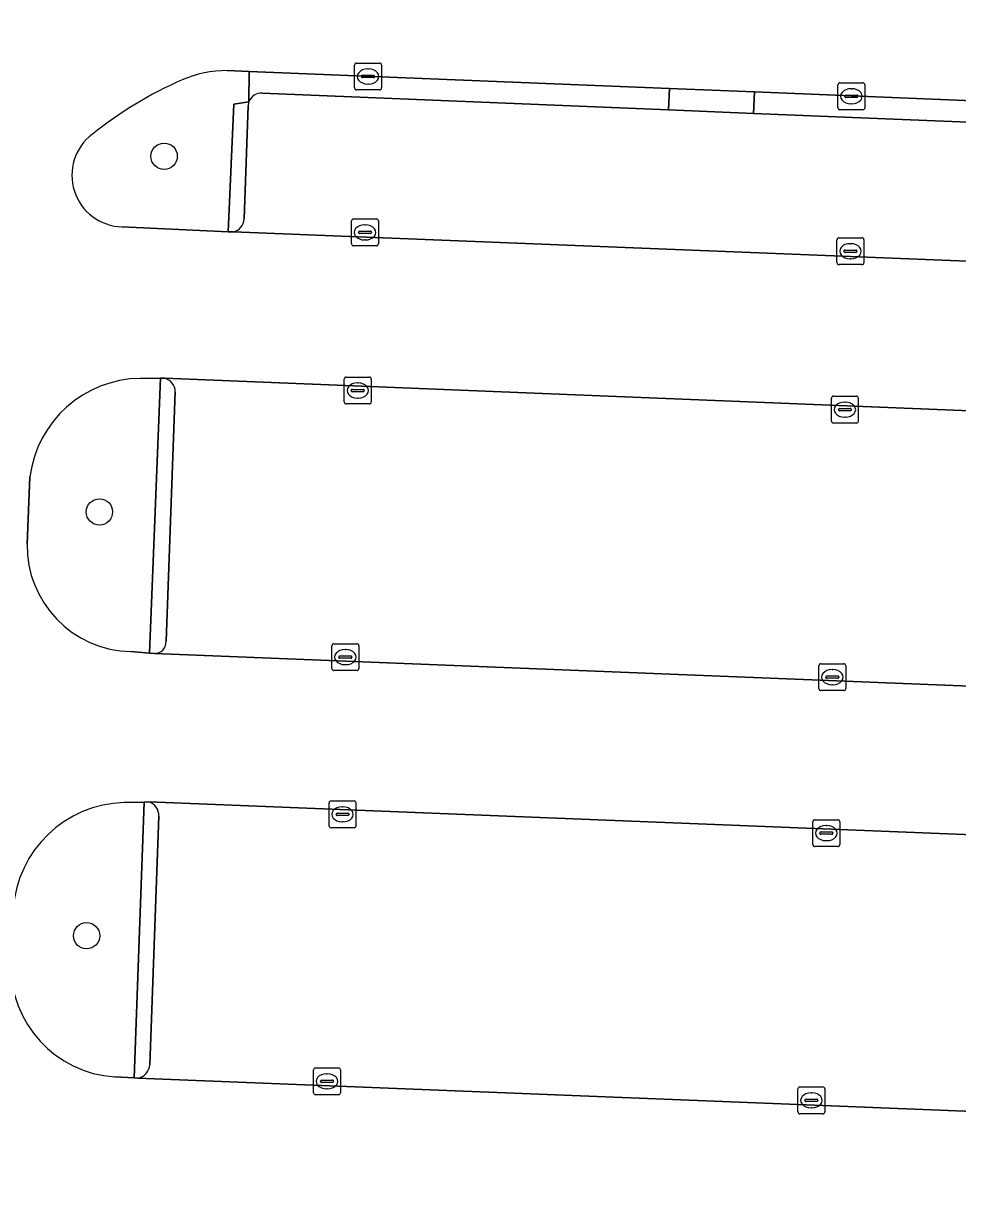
# Model space of a CAD drawing. Extents: x 160888 to 161385, y 386490 to 386908.
# Drawn here: x 160965.4 to 161000.12, y 386793.46 to 386837.06 of the extents above; entities that cross this region are included whole.
import ezdxf

# ---------------------------------------------------------------- set-up
doc = ezdxf.new("R2010")
doc.units = 0
for name, color, linetype in [('IMGEO_Boom', 7, 'Continuous'), ('IMGEO_Groenvoorziening', 7, 'Continuous'), ('IMGEO_Haag', 7, 'Continuous'), ('IMGEO_Kolk', 7, 'Continuous'), ('IMGEO_Parkeervlak_open', 7, 'Continuous'), ('IMGEO_Rijbaan_lokaal_open', 7, 'Continuous'), ('IMGEO_Verkeerseiland_open', 7, 'Continuous')]:
    doc.layers.add(name, color=color, linetype=linetype)

msp = doc.modelspace()

# ---------------------------------------------------------------- linework, layer by layer
at = {"layer": 'IMGEO_Boom'}
for centre in [(160970.631, 386832.124), (160968.227, 386818.902), (160967.749, 386803.151)]:
    msp.add_circle(centre, 0.489, dxfattribs=at)
at = {"layer": 'IMGEO_Groenvoorziening'}
for points in [[(160973.785, 386834.151), (160973.797, 386835.273), (160972.979, 386835.307)], [(160974.277, 386834.465), (160989.38, 386833.847), (160989.412, 386834.64), (160973.797, 386835.273), (160973.785, 386834.151)], [(160969.071, 386829.498), (160973.007, 386829.32), (160973.222, 386834.056), (160973.785, 386834.151)], [(160969.399, 386813.711), (160970.089, 386813.653), (160970.496, 386823.872)], [(160970.496, 386823.872), (160969.736, 386823.868)], [(160965.642, 386820.209), (160965.536, 386817.714)], [(160968.795, 386797.902), (160969.517, 386797.865), (160969.887, 386808.121)], [(160969.887, 386808.121), (160969.147, 386808.103)]]:
    msp.add_lwpolyline(points, dxfattribs=at)
msp.add_lwpolyline([(161007.571, 386833.103), (161007.617, 386833.902), (160992.572, 386834.512), (160992.533, 386833.718)], close=True, dxfattribs=at)
for centre, radius, start, end in [((160972.949, 386831.257), 4.05, 89.5741, 113.9653), ((160976.971, 386821.81), 14.317, 113.3168, 128.9784), ((160974.243, 386833.976), 0.491, 86.0382, 159.0548), ((160969.117, 386831.412), 1.914, 127.0155, 268.6115), ((160969.807, 386819.669), 4.2, 90.9674, 172.6099), ((160969.483, 386817.658), 3.948, 179.1824, 268.7783), ((160969.275, 386803.84), 4.265, 91.7246, 175.8943), ((160969.079, 386802.051), 4.159, 179.2146, 266.0795)]:
    msp.add_arc(centre, radius, start, end, dxfattribs=at)
at = {"layer": 'IMGEO_Haag'}
msp.add_lwpolyline([(160974.277, 386834.465), (160989.38, 386833.847), (160989.412, 386834.64), (160973.797, 386835.273), (160973.785, 386834.151)], dxfattribs=at)
msp.add_lwpolyline([(161007.571, 386833.103), (161007.617, 386833.902), (160992.572, 386834.512), (160992.533, 386833.718)], close=True, dxfattribs=at)
msp.add_arc((160974.243, 386833.976), 0.491, 86.0382, 159.0548, dxfattribs=at)
at = {"layer": 'IMGEO_Kolk'}
for p, q in [((160977.71, 386834.662), (160977.71, 386835.514)), ((160977.785, 386835.588), (160978.637, 386835.588)), ((160978.711, 386835.514), (160978.711, 386834.662)), ((160977.969, 386835.082), (160977.969, 386835.094)), ((160978.407, 386835.045), (160978.009, 386835.045)), ((160978.012, 386835.131), (160978.41, 386835.131)), ((160978.198, 386835.368), (160978.223, 386835.368)), ((160978.453, 386835.094), (160978.453, 386835.082)), ((160978.637, 386834.588), (160977.785, 386834.588)), ((160978.221, 386834.808), (160978.196, 386834.808)), ((160995.673, 386833.928), (160995.673, 386834.78)), ((160995.748, 386834.854), (160996.6, 386834.854)), ((160996.161, 386834.634), (160996.186, 386834.634)), ((160996.674, 386834.78), (160996.674, 386833.928)), ((160995.932, 386834.348), (160995.932, 386834.36)), ((160996.37, 386834.311), (160995.972, 386834.311)), ((160995.975, 386834.397), (160996.373, 386834.397)), ((160996.416, 386834.36), (160996.416, 386834.348)), ((160996.6, 386833.854), (160995.748, 386833.854)), ((160996.184, 386834.074), (160996.159, 386834.074)), ((160977.671, 386829.792), (160978.523, 386829.792)), ((160977.596, 386828.866), (160977.596, 386829.718)), ((160977.898, 386829.335), (160978.296, 386829.335)), ((160978.084, 386829.572), (160978.109, 386829.572)), ((160978.597, 386829.718), (160978.597, 386828.866)), ((160977.855, 386829.286), (160977.855, 386829.298)), ((160978.293, 386829.249), (160977.895, 386829.249)), ((160978.107, 386829.012), (160978.082, 386829.012)), ((160978.339, 386829.298), (160978.339, 386829.286)), ((160995.639, 386828.168), (160995.639, 386829.02)), ((160995.714, 386829.094), (160996.566, 386829.094)), ((160996.127, 386828.874), (160996.152, 386828.874)), ((160996.64, 386829.02), (160996.64, 386828.168)), ((160978.523, 386828.792), (160977.671, 386828.792)), ((160995.898, 386828.588), (160995.898, 386828.6)), ((160996.336, 386828.551), (160995.938, 386828.551)), ((160995.941, 386828.637), (160996.339, 386828.637)), ((160996.382, 386828.6), (160996.382, 386828.588)), ((160996.566, 386828.094), (160995.714, 386828.094)), ((160996.15, 386828.314), (160996.125, 386828.314)), ((160977.328, 386822.99), (160977.328, 386823.842)), ((160977.403, 386823.916), (160978.255, 386823.916)), ((160977.816, 386823.696), (160977.841, 386823.696)), ((160978.329, 386823.842), (160978.329, 386822.99)), ((160977.587, 386823.41), (160977.587, 386823.422)), ((160978.025, 386823.373), (160977.627, 386823.373)), ((160977.63, 386823.459), (160978.028, 386823.459)), ((160978.071, 386823.422), (160978.071, 386823.41)), ((160995.506, 386823.206), (160996.358, 386823.206)), ((160978.255, 386822.916), (160977.403, 386822.916)), ((160977.839, 386823.136), (160977.814, 386823.136)), ((160995.431, 386822.28), (160995.431, 386823.132)), ((160995.919, 386822.986), (160995.944, 386822.986)), ((160996.432, 386823.132), (160996.432, 386822.28)), ((160995.69, 386822.7), (160995.69, 386822.712)), ((160996.128, 386822.663), (160995.73, 386822.663)), ((160995.733, 386822.749), (160996.131, 386822.749)), ((160995.942, 386822.426), (160995.917, 386822.426)), ((160996.174, 386822.712), (160996.174, 386822.7)), ((160996.358, 386822.206), (160995.506, 386822.206)), ((160976.868, 386813.08), (160976.868, 386813.932)), ((160976.943, 386814.006), (160977.795, 386814.006)), ((160977.356, 386813.786), (160977.381, 386813.786)), ((160977.869, 386813.932), (160977.869, 386813.08)), ((160977.127, 386813.5), (160977.127, 386813.512)), ((160977.565, 386813.463), (160977.167, 386813.463)), ((160977.17, 386813.549), (160977.568, 386813.549)), ((160977.379, 386813.226), (160977.354, 386813.226)), ((160977.611, 386813.512), (160977.611, 386813.5)), ((160994.966, 386812.336), (160994.966, 386813.188)), ((160995.041, 386813.262), (160995.893, 386813.262)), ((160995.967, 386813.188), (160995.967, 386812.336)), ((160977.795, 386813.006), (160976.943, 386813.006)), ((160995.225, 386812.756), (160995.225, 386812.768)), ((160995.268, 386812.805), (160995.666, 386812.805)), ((160995.454, 386813.042), (160995.479, 386813.042)), ((160995.709, 386812.768), (160995.709, 386812.756)), ((160995.663, 386812.719), (160995.265, 386812.719)), ((160995.477, 386812.482), (160995.452, 386812.482)), ((160995.893, 386812.262), (160995.041, 386812.262)), ((160976.761, 386807.236), (160976.761, 386808.088)), ((160976.836, 386808.162), (160977.688, 386808.162)), ((160977.249, 386807.942), (160977.274, 386807.942)), ((160977.762, 386808.088), (160977.762, 386807.236)), ((160977.02, 386807.656), (160977.02, 386807.668)), ((160977.458, 386807.619), (160977.06, 386807.619)), ((160977.063, 386807.705), (160977.461, 386807.705)), ((160977.504, 386807.668), (160977.504, 386807.656)), ((160977.688, 386807.162), (160976.836, 386807.162)), ((160977.272, 386807.382), (160977.247, 386807.382)), ((160994.743, 386806.538), (160994.743, 386807.39)), ((160994.818, 386807.464), (160995.67, 386807.464)), ((160995.231, 386807.244), (160995.256, 386807.244)), ((160995.744, 386807.39), (160995.744, 386806.538)), ((160995.002, 386806.958), (160995.002, 386806.97)), ((160995.44, 386806.921), (160995.042, 386806.921)), ((160995.045, 386807.007), (160995.443, 386807.007)), ((160995.254, 386806.684), (160995.229, 386806.684)), ((160995.486, 386806.97), (160995.486, 386806.958)), ((160995.67, 386806.464), (160994.818, 386806.464)), ((160976.183, 386797.313), (160976.183, 386798.165)), ((160976.258, 386798.239), (160977.11, 386798.239)), ((160976.671, 386798.019), (160976.696, 386798.019)), ((160977.184, 386798.165), (160977.184, 386797.313)), ((160976.442, 386797.733), (160976.442, 386797.745)), ((160976.88, 386797.696), (160976.482, 386797.696)), ((160976.485, 386797.782), (160976.883, 386797.782)), ((160976.926, 386797.745), (160976.926, 386797.733)), ((160994.263, 386797.531), (160995.115, 386797.531)), ((160977.11, 386797.239), (160976.258, 386797.239)), ((160976.694, 386797.459), (160976.669, 386797.459)), ((160994.188, 386796.605), (160994.188, 386797.457)), ((160994.49, 386797.074), (160994.888, 386797.074)), ((160994.676, 386797.311), (160994.701, 386797.311)), ((160995.189, 386797.457), (160995.189, 386796.605)), ((160994.447, 386797.025), (160994.447, 386797.037)), ((160994.885, 386796.988), (160994.487, 386796.988)), ((160994.699, 386796.751), (160994.674, 386796.751)), ((160994.931, 386797.037), (160994.931, 386797.025)), ((160995.115, 386796.531), (160994.263, 386796.531))]:
    msp.add_line(p, q, dxfattribs=at)
for points in [[(160977.71, 386834.662), (160977.71, 386835.514)], [(160977.785, 386835.588), (160978.637, 386835.588)], [(160978.711, 386835.514), (160978.711, 386834.662)], [(160978.637, 386834.588), (160977.785, 386834.588)], [(160995.673, 386833.928), (160995.673, 386834.78)], [(160995.748, 386834.854), (160996.6, 386834.854)], [(160996.674, 386834.78), (160996.674, 386833.928)], [(160996.6, 386833.854), (160995.748, 386833.854)], [(160977.671, 386829.792), (160978.523, 386829.792)], [(160977.596, 386828.866), (160977.596, 386829.718)], [(160978.597, 386829.718), (160978.597, 386828.866)], [(160995.639, 386828.168), (160995.639, 386829.02)], [(160995.714, 386829.094), (160996.566, 386829.094)], [(160996.64, 386829.02), (160996.64, 386828.168)], [(160978.523, 386828.792), (160977.671, 386828.792)], [(160996.566, 386828.094), (160995.714, 386828.094)], [(160977.328, 386822.99), (160977.328, 386823.842)], [(160977.403, 386823.916), (160978.255, 386823.916)], [(160978.329, 386823.842), (160978.329, 386822.99)], [(160995.506, 386823.206), (160996.358, 386823.206)], [(160978.255, 386822.916), (160977.403, 386822.916)], [(160995.431, 386822.28), (160995.431, 386823.132)], [(160996.432, 386823.132), (160996.432, 386822.28)], [(160996.358, 386822.206), (160995.506, 386822.206)], [(160976.868, 386813.08), (160976.868, 386813.932)], [(160976.943, 386814.006), (160977.795, 386814.006)], [(160977.869, 386813.932), (160977.869, 386813.08)], [(160994.966, 386812.336), (160994.966, 386813.188)], [(160995.041, 386813.262), (160995.893, 386813.262)], [(160995.967, 386813.188), (160995.967, 386812.336)], [(160977.795, 386813.006), (160976.943, 386813.006)], [(160995.893, 386812.262), (160995.041, 386812.262)], [(160976.761, 386807.236), (160976.761, 386808.088)], [(160976.836, 386808.162), (160977.688, 386808.162)], [(160977.762, 386808.088), (160977.762, 386807.236)], [(160977.688, 386807.162), (160976.836, 386807.162)], [(160994.743, 386806.538), (160994.743, 386807.39)], [(160994.818, 386807.464), (160995.67, 386807.464)], [(160995.744, 386807.39), (160995.744, 386806.538)], [(160995.67, 386806.464), (160994.818, 386806.464)], [(160976.183, 386797.313), (160976.183, 386798.165)], [(160976.258, 386798.239), (160977.11, 386798.239)], [(160977.184, 386798.165), (160977.184, 386797.313)], [(160994.263, 386797.531), (160995.115, 386797.531)], [(160977.11, 386797.239), (160976.258, 386797.239)], [(160994.188, 386796.605), (160994.188, 386797.457)], [(160995.189, 386797.457), (160995.189, 386796.605)], [(160995.115, 386796.531), (160994.263, 386796.531)]]:
    msp.add_lwpolyline(points, dxfattribs=at)
for centre, radius, start, end in [((160977.787, 386835.512), 0.0765, 91.552, 178.448), ((160977.787, 386835.512), 0.0765, 91.552, 178.448), ((160978.635, 386835.512), 0.0765, 1.552, 88.448), ((160978.635, 386835.512), 0.0765, 1.552, 88.448), ((160978.009, 386835.091), 0.0403, 85.8775, 175.7526), ((160978.006, 386835.081), 0.0366, 178.938, 274.7102), ((160978.41, 386835.088), 0.043, 264.8664, 352.4533), ((160978.414, 386835.093), 0.0386, 1.7309, 96.639), ((160977.787, 386834.664), 0.0765, 181.552, 268.448), ((160977.787, 386834.664), 0.0765, 181.552, 268.448), ((160978.635, 386834.664), 0.0765, 271.552, 358.448), ((160978.635, 386834.664), 0.0765, 271.552, 358.448), ((160995.75, 386834.778), 0.0765, 91.552, 178.448), ((160995.75, 386834.778), 0.0765, 91.552, 178.448), ((160996.598, 386834.778), 0.0765, 1.552, 88.448), ((160996.598, 386834.778), 0.0765, 1.552, 88.448), ((160995.972, 386834.357), 0.0403, 85.8775, 175.7526), ((160995.969, 386834.347), 0.0366, 178.938, 274.7102), ((160996.373, 386834.354), 0.043, 264.8664, 352.4533), ((160996.377, 386834.359), 0.0386, 1.7309, 96.639), ((160995.75, 386833.93), 0.0765, 181.552, 268.448), ((160995.75, 386833.93), 0.0765, 181.552, 268.448), ((160996.598, 386833.93), 0.0765, 271.552, 358.448), ((160996.598, 386833.93), 0.0765, 271.552, 358.448), ((160977.673, 386829.716), 0.0765, 91.552, 178.448), ((160977.673, 386829.716), 0.0765, 91.552, 178.448), ((160978.521, 386829.716), 0.0765, 1.552, 88.448), ((160978.521, 386829.716), 0.0765, 1.552, 88.448), ((160977.895, 386829.295), 0.0403, 85.8775, 175.7526), ((160978.3, 386829.297), 0.0386, 1.7309, 96.639), ((160977.892, 386829.285), 0.0366, 178.938, 274.7102), ((160978.296, 386829.292), 0.043, 264.8664, 352.4533), ((160995.716, 386829.018), 0.0765, 91.552, 178.448), ((160995.716, 386829.018), 0.0765, 91.552, 178.448), ((160996.564, 386829.018), 0.0765, 1.552, 88.448), ((160996.564, 386829.018), 0.0765, 1.552, 88.448), ((160977.673, 386828.868), 0.0765, 181.552, 268.448), ((160977.673, 386828.868), 0.0765, 181.552, 268.448), ((160978.521, 386828.868), 0.0765, 271.552, 358.448), ((160978.521, 386828.868), 0.0765, 271.552, 358.448), ((160995.938, 386828.597), 0.0403, 85.8775, 175.7526), ((160995.935, 386828.587), 0.0366, 178.938, 274.7102), ((160996.339, 386828.594), 0.043, 264.8664, 352.4533), ((160996.343, 386828.599), 0.0386, 1.7309, 96.639), ((160995.716, 386828.17), 0.0765, 181.552, 268.448), ((160995.716, 386828.17), 0.0765, 181.552, 268.448), ((160996.564, 386828.17), 0.0765, 271.552, 358.448), ((160996.564, 386828.17), 0.0765, 271.552, 358.448), ((160977.405, 386823.84), 0.0765, 91.552, 178.448), ((160977.405, 386823.84), 0.0765, 91.552, 178.448), ((160978.253, 386823.84), 0.0765, 1.552, 88.448), ((160978.253, 386823.84), 0.0765, 1.552, 88.448), ((160977.627, 386823.419), 0.0403, 85.8775, 175.7526), ((160977.624, 386823.409), 0.0366, 178.938, 274.7102), ((160978.028, 386823.416), 0.043, 264.8664, 352.4533), ((160978.032, 386823.421), 0.0386, 1.7309, 96.639), ((160995.508, 386823.13), 0.0765, 91.552, 178.448), ((160995.508, 386823.13), 0.0765, 91.552, 178.448), ((160996.356, 386823.13), 0.0765, 1.552, 88.448), ((160996.356, 386823.13), 0.0765, 1.552, 88.448), ((160977.405, 386822.992), 0.0765, 181.552, 268.448), ((160977.405, 386822.992), 0.0765, 181.552, 268.448), ((160978.253, 386822.992), 0.0765, 271.552, 358.448), ((160978.253, 386822.992), 0.0765, 271.552, 358.448), ((160995.73, 386822.709), 0.0403, 85.8775, 175.7526), ((160995.727, 386822.699), 0.0366, 178.938, 274.7102), ((160996.131, 386822.706), 0.043, 264.8664, 352.4533), ((160996.135, 386822.711), 0.0386, 1.7309, 96.639), ((160995.508, 386822.282), 0.0765, 181.552, 268.448), ((160995.508, 386822.282), 0.0765, 181.552, 268.448), ((160996.356, 386822.282), 0.0765, 271.552, 358.448), ((160996.356, 386822.282), 0.0765, 271.552, 358.448), ((160976.945, 386813.93), 0.0765, 91.552, 178.448), ((160976.945, 386813.93), 0.0765, 91.552, 178.448), ((160977.793, 386813.93), 0.0765, 1.552, 88.448), ((160977.793, 386813.93), 0.0765, 1.552, 88.448), ((160977.167, 386813.509), 0.0403, 85.8775, 175.7526), ((160977.164, 386813.499), 0.0366, 178.938, 274.7102), ((160977.568, 386813.506), 0.043, 264.8664, 352.4533), ((160977.572, 386813.511), 0.0386, 1.7309, 96.639), ((160995.043, 386813.186), 0.0765, 91.552, 178.448), ((160995.043, 386813.186), 0.0765, 91.552, 178.448), ((160995.891, 386813.186), 0.0765, 1.552, 88.448), ((160995.891, 386813.186), 0.0765, 1.552, 88.448), ((160976.945, 386813.082), 0.0765, 181.552, 268.448), ((160976.945, 386813.082), 0.0765, 181.552, 268.448), ((160977.793, 386813.082), 0.0765, 271.552, 358.448), ((160977.793, 386813.082), 0.0765, 271.552, 358.448), ((160995.265, 386812.765), 0.0403, 85.8775, 175.7526), ((160995.262, 386812.755), 0.0366, 178.938, 274.7102), ((160995.666, 386812.762), 0.043, 264.8664, 352.4533), ((160995.67, 386812.767), 0.0386, 1.7309, 96.639), ((160995.043, 386812.338), 0.0765, 181.552, 268.448), ((160995.043, 386812.338), 0.0765, 181.552, 268.448), ((160995.891, 386812.338), 0.0765, 271.552, 358.448), ((160995.891, 386812.338), 0.0765, 271.552, 358.448), ((160976.838, 386808.086), 0.0765, 91.552, 178.448), ((160976.838, 386808.086), 0.0765, 91.552, 178.448), ((160977.686, 386808.086), 0.0765, 1.552, 88.448), ((160977.686, 386808.086), 0.0765, 1.552, 88.448), ((160977.06, 386807.665), 0.0403, 85.8775, 175.7526), ((160977.057, 386807.655), 0.0366, 178.938, 274.7102), ((160977.461, 386807.662), 0.043, 264.8664, 352.4533), ((160977.465, 386807.667), 0.0386, 1.7309, 96.639), ((160976.838, 386807.238), 0.0765, 181.552, 268.448), ((160976.838, 386807.238), 0.0765, 181.552, 268.448), ((160977.686, 386807.238), 0.0765, 271.552, 358.448), ((160977.686, 386807.238), 0.0765, 271.552, 358.448), ((160994.82, 386807.388), 0.0765, 91.552, 178.448), ((160994.82, 386807.388), 0.0765, 91.552, 178.448), ((160995.668, 386807.388), 0.0765, 1.552, 88.448), ((160995.668, 386807.388), 0.0765, 1.552, 88.448), ((160995.042, 386806.967), 0.0403, 85.8775, 175.7526), ((160995.039, 386806.957), 0.0366, 178.938, 274.7102), ((160995.443, 386806.964), 0.043, 264.8664, 352.4533), ((160995.447, 386806.969), 0.0386, 1.7309, 96.639), ((160994.82, 386806.54), 0.0765, 181.552, 268.448), ((160994.82, 386806.54), 0.0765, 181.552, 268.448), ((160995.668, 386806.54), 0.0765, 271.552, 358.448), ((160995.668, 386806.54), 0.0765, 271.552, 358.448), ((160976.26, 386798.163), 0.0765, 91.552, 178.448), ((160976.26, 386798.163), 0.0765, 91.552, 178.448), ((160977.108, 386798.163), 0.0765, 1.552, 88.448), ((160977.108, 386798.163), 0.0765, 1.552, 88.448), ((160976.482, 386797.742), 0.0403, 85.8775, 175.7526), ((160976.479, 386797.732), 0.0366, 178.938, 274.7102), ((160976.883, 386797.739), 0.043, 264.8664, 352.4533), ((160976.887, 386797.744), 0.0386, 1.7309, 96.639), ((160994.265, 386797.455), 0.0765, 91.552, 178.448), ((160994.265, 386797.455), 0.0765, 91.552, 178.448), ((160995.113, 386797.455), 0.0765, 1.552, 88.448), ((160995.113, 386797.455), 0.0765, 1.552, 88.448), ((160976.26, 386797.315), 0.0765, 181.552, 268.448), ((160976.26, 386797.315), 0.0765, 181.552, 268.448), ((160977.108, 386797.315), 0.0765, 271.552, 358.448), ((160977.108, 386797.315), 0.0765, 271.552, 358.448), ((160994.487, 386797.034), 0.0403, 85.8775, 175.7526), ((160994.892, 386797.036), 0.0386, 1.7309, 96.639), ((160994.265, 386796.607), 0.0765, 181.552, 268.448), ((160994.265, 386796.607), 0.0765, 181.552, 268.448), ((160994.484, 386797.024), 0.0366, 178.938, 274.7102), ((160994.888, 386797.031), 0.043, 264.8664, 352.4533), ((160995.113, 386796.607), 0.0765, 271.552, 358.448), ((160995.113, 386796.607), 0.0765, 271.552, 358.448)]:
    msp.add_arc(centre, radius, start, end, dxfattribs=at)
for centre, major_axis, ratio, start_param, end_param in [((160978.197, 386835.088), (-0.387, 0.002), 0.722429, 4.712389, 7.853982), ((160978.222, 386835.088), (-0.39, 0.002), 0.717154, 1.570796, 4.712389), ((160996.16, 386834.354), (-0.387, 0.002), 0.722429, 4.712389, 7.853982), ((160996.185, 386834.354), (-0.39, 0.002), 0.717154, 1.570796, 4.712389), ((160978.083, 386829.292), (-0.387, 0.002), 0.722429, 4.712389, 7.853982), ((160978.108, 386829.292), (-0.39, 0.002), 0.717154, 1.570796, 4.712389), ((160996.126, 386828.594), (-0.387, 0.002), 0.722429, 4.712389, 7.853982), ((160996.151, 386828.594), (-0.39, 0.002), 0.717154, 1.570796, 4.712389), ((160977.815, 386823.416), (-0.387, 0.002), 0.722429, 4.712389, 7.853982), ((160977.84, 386823.416), (-0.39, 0.002), 0.717154, 1.570796, 4.712389), ((160995.918, 386822.706), (-0.387, 0.002), 0.722429, 4.712389, 7.853982), ((160995.943, 386822.706), (-0.39, 0.002), 0.717154, 1.570796, 4.712389), ((160977.355, 386813.506), (-0.387, 0.002), 0.722429, 4.712389, 7.853982), ((160977.38, 386813.506), (-0.39, 0.002), 0.717154, 1.570796, 4.712389), ((160995.453, 386812.762), (-0.387, 0.002), 0.722429, 4.712389, 7.853982), ((160995.478, 386812.762), (-0.39, 0.002), 0.717154, 1.570796, 4.712389), ((160977.248, 386807.662), (-0.387, 0.002), 0.722429, 4.712389, 7.853982), ((160977.273, 386807.662), (-0.39, 0.002), 0.717154, 1.570796, 4.712389), ((160995.23, 386806.964), (-0.387, 0.002), 0.722429, 4.712389, 7.853982), ((160995.255, 386806.964), (-0.39, 0.002), 0.717154, 1.570796, 4.712389), ((160976.67, 386797.739), (-0.387, 0.002), 0.722429, 4.712389, 7.853982), ((160976.695, 386797.739), (-0.39, 0.002), 0.717154, 1.570796, 4.712389), ((160994.675, 386797.031), (-0.387, 0.002), 0.722429, 4.712389, 7.853982), ((160994.7, 386797.031), (-0.39, 0.002), 0.717154, 1.570796, 4.712389)]:
    msp.add_ellipse(centre, major_axis=major_axis, ratio=ratio, start_param=start_param, end_param=end_param, dxfattribs=at)
at = {"layer": 'IMGEO_Parkeervlak_open'}
for points in [[(161042.954, 386831.656), (161028.54, 386832.245), (161025.612, 386832.365), (161010.375, 386832.988), (161007.571, 386833.103), (160992.533, 386833.718), (160989.38, 386833.847), (160974.277, 386834.465)], [(160973.753, 386834), (160973.607, 386829.793)], [(160973.2, 386829.311), (161043.269, 386826.51), (161043.452, 386831.126)], [(160970.279, 386813.637), (161042.625, 386810.746), (161043.045, 386820.939), (160970.649, 386823.872)], [(160971.045, 386823.366), (160970.701, 386814.102)], [(160969.659, 386797.858), (161041.993, 386794.965), (161042.445, 386805.226), (160970.063, 386808.126)], [(160970.436, 386807.594), (160970.102, 386798.349)]]:
    msp.add_lwpolyline(points, dxfattribs=at)
for centre, radius, start, end in [((160974.237, 386833.976), 0.485, 158.8774, 177.1923), ((160974.243, 386833.976), 0.491, 86.0382, 159.0548), ((160973.096, 386829.811), 0.511, 281.7088, 357.9358), ((160970.528, 386823.369), 0.517, 359.6634, 76.4306), ((160970.269, 386814.07), 0.433, 271.2819, 4.2689), ((160969.905, 386807.619), 0.531, 357.3567, 72.7141), ((160969.551, 386798.4), 0.553, 281.219, 354.6649)]:
    msp.add_arc(centre, radius, start, end, dxfattribs=at)
at = {"layer": 'IMGEO_Rijbaan_lokaal_open'}
for points in [[(160972.979, 386835.307), (160973.797, 386835.273), (160989.412, 386834.64), (160992.572, 386834.512), (161007.617, 386833.902), (161010.454, 386833.787), (161025.64, 386833.171), (161028.54, 386833.054), (161043.522, 386832.446), (161043.806, 386838.784)], [(160969.736, 386823.868), (160970.496, 386823.872), (160970.649, 386823.872), (161043.045, 386820.939), (161043.269, 386826.51), (160973.2, 386829.311), (160973.007, 386829.32), (160969.071, 386829.498)], [(160965.536, 386817.714), (160965.642, 386820.209)], [(160969.147, 386808.103), (160969.887, 386808.121), (160970.063, 386808.126), (161042.445, 386805.226), (161042.625, 386810.746), (160970.279, 386813.637)], [(160970.279, 386813.637), (160970.089, 386813.653), (160969.399, 386813.711)], [(160968.564, 386792.403), (160969.287, 386792.376), (160969.48, 386792.369), (161041.813, 386789.413), (161041.993, 386794.965), (160969.659, 386797.858), (160969.517, 386797.865), (160968.795, 386797.902)]]:
    msp.add_lwpolyline(points, dxfattribs=at)
for centre, radius, start, end in [((160972.949, 386831.257), 4.05, 89.5741, 113.9653), ((160976.971, 386821.81), 14.317, 113.3168, 128.9784), ((160969.117, 386831.412), 1.914, 127.0155, 268.6115), ((160969.807, 386819.669), 4.2, 90.9674, 172.6099), ((160969.483, 386817.658), 3.948, 179.1824, 268.7783), ((160969.275, 386803.84), 4.265, 91.7246, 175.8943), ((160969.079, 386802.051), 4.159, 179.2146, 266.0795)]:
    msp.add_arc(centre, radius, start, end, dxfattribs=at)
at = {"layer": 'IMGEO_Verkeerseiland_open'}
msp.add_lwpolyline([(160989.412, 386834.64), (160989.38, 386833.847), (160992.533, 386833.718), (160992.572, 386834.512)], close=True, dxfattribs=at)
for points in [[(160973.785, 386834.151), (160973.222, 386834.056), (160973.007, 386829.32), (160973.2, 386829.311)], [(160973.607, 386829.793), (160973.753, 386834)], [(160970.649, 386823.872), (160970.496, 386823.872), (160970.089, 386813.653), (160970.279, 386813.637)], [(160970.701, 386814.102), (160971.045, 386823.366)], [(160970.063, 386808.126), (160969.887, 386808.121), (160969.517, 386797.865), (160969.659, 386797.858)], [(160970.102, 386798.349), (160970.436, 386807.594)]]:
    msp.add_lwpolyline(points, dxfattribs=at)
for centre, radius, start, end in [((160974.237, 386833.976), 0.485, 158.8774, 177.1923), ((160973.096, 386829.811), 0.511, 281.7088, 357.9358), ((160970.528, 386823.369), 0.517, 359.6634, 76.4306), ((160970.269, 386814.07), 0.433, 271.2819, 4.2689), ((160969.905, 386807.619), 0.531, 357.3567, 72.7141), ((160969.551, 386798.4), 0.553, 281.219, 354.6649)]:
    msp.add_arc(centre, radius, start, end, dxfattribs=at)

doc.saveas('drawing.dxf')
